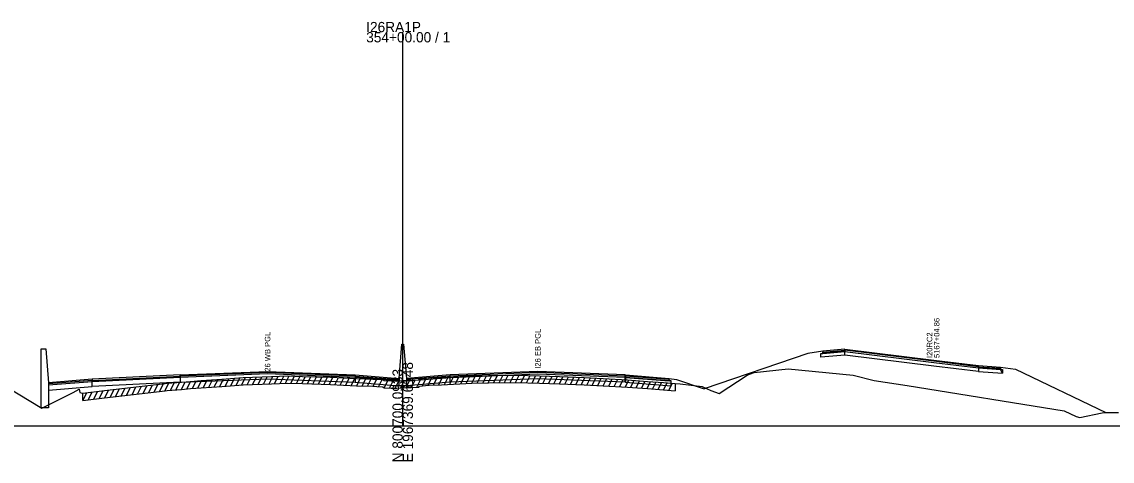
# Model space of a CAD drawing. Extents: x 1017 to 19997, y -1947 to 50737.
# Drawn here: x 14495.7 to 14794.3, y 3990.3 to 4110.7 of the extents above; entities that cross this region are included whole.
import ezdxf

# ---------------------------------------------------------------- set-up
doc = ezdxf.new("R2010")
doc.units = 0
for name, color, linetype in [('RD_GPK_XS_Cell', 7, 'Continuous'), ('RD_XS_Base', 7, 'Continuous'), ('RD_XS_ExGround', 7, 'Continuous'), ('RD_XS_ExPaveRet', 7, 'Continuous'), ('RD_XS_Greenside', 7, 'Continuous'), ('RD_XS_MedBWall', 7, 'Continuous'), ('RD_XS_Pave', 7, 'Continuous'), ('RD_XS_PaveOvlay', 7, 'Continuous'), ('RD_XS_TX_Notes', 7, 'Continuous')]:
    doc.layers.add(name, color=color, linetype=linetype)

msp = doc.modelspace()

# ---------------------------------------------------------------- linework, layer by layer
at = {"layer": 'RD_GPK_XS_Cell'}
for p, q in [((14600, 4000), (14600, 4107.89)), ((14000, 4000), (14600, 4000)), ((14600, 4000), (15200, 4000))]:
    msp.add_line(p, q, dxfattribs=at)
at = {"layer": 'RD_XS_Base'}
for points in [[(14714.49, 4019.78), (14714.99, 4019.83), (14721.08, 4020.38)], [(14714.49, 4018.78), (14714.49, 4019.78)], [(14721.08, 4019.38), (14714.49, 4018.78)], [(14721.08, 4019.38), (14721.08, 4020.38)], [(14757.61, 4014.89), (14745.43, 4016.38), (14721.08, 4019.38)], [(14757.61, 4015.89), (14757.61, 4014.89)], [(14764.21, 4014.44), (14763.7, 4015.48), (14757.61, 4015.89)], [(14757.61, 4015.89), (14763.7, 4015.48), (14764.21, 4015.44)], [(14539.05, 4013.29), (14539.05, 4011.95)], [(14539.05, 4011.95), (14563, 4012.92), (14587, 4011.95)], [(14599, 4012.35), (14587, 4013.29)], [(14587, 4013.29), (14587, 4011.95)], [(14613, 4011.95), (14613, 4013.29)], [(14660.95, 4011.96), (14637, 4012.92), (14613, 4011.95)], [(14660.95, 4011.96), (14660.95, 4013.3)], [(14661, 4013.29), (14661, 4011.95)], [(14673.5, 4012.3), (14673, 4012.34), (14661, 4013.29)], [(14757.61, 4014.89), (14764.21, 4014.44)], [(14764.21, 4015.44), (14764.21, 4014.44)], [(14515, 4012.09), (14503, 4011.13)], [(14503, 4011.13), (14503, 4009.79)], [(14503, 4009.79), (14515, 4010.75)], [(14515, 4010.75), (14515, 4012.09)], [(14539.05, 4011.95), (14515, 4010.75)], [(14587, 4011.95), (14599, 4011.01)], [(14599, 4011.01), (14599, 4012.35)], [(14601, 4011.01), (14601, 4012.35)], [(14613, 4011.95), (14601, 4011.01)], [(14661, 4011.95), (14660.95, 4011.96)], [(14661, 4011.95), (14673.5, 4010.96)], [(14673.5, 4010.96), (14673.5, 4012.3)]]:
    msp.add_lwpolyline(points, dxfattribs=at)
at = {"layer": 'RD_XS_ExGround'}
msp.add_lwpolyline([(14491.7, 4010.64), (14501.18, 4004.86), (14509.8, 4009.17), (14511.45, 4010.07), (14511.55, 4009.17), (14511.96, 4009.09), (14512.4, 4008.91), (14518.37, 4009.66), (14534.91, 4011.59), (14535.51, 4011.65), (14539.47, 4011.99), (14541.86, 4012.19), (14544.79, 4012.41), (14550.47, 4012.81), (14556.35, 4013.21), (14564.04, 4013.51), (14568.47, 4013.68), (14572.55, 4013.56), (14580.22, 4013.31), (14587.33, 4013), (14591.8, 4012.83), (14592.93, 4012.76), (14594.57, 4012.66), (14594.9, 4012.41), (14596.8, 4012.32), (14598.41, 4012.28), (14600.23, 4012.44), (14601.02, 4012.51), (14602.36, 4012.55), (14604.38, 4012.61), (14604.58, 4012.9), (14606.22, 4013.04), (14607.25, 4013.14), (14610.58, 4013.28), (14618.95, 4013.66), (14623.46, 4013.77), (14631.01, 4013.91), (14637.41, 4013.66), (14642.97, 4013.49), (14649.71, 4013.21), (14654.91, 4013.01), (14661.55, 4012.57), (14666.98, 4012.19), (14671.38, 4011.88), (14674.63, 4011.64), (14675.97, 4011.48), (14682, 4010.81), (14684.35, 4009.67), (14686.67, 4008.88), (14694.32, 4013.9), (14694.95, 4014.18), (14696.26, 4014.6), (14705.52, 4015.62), (14723.3, 4013.89), (14729.08, 4012.47), (14738.1, 4011.09), (14781.09, 4004.15), (14784.43, 4002.6), (14785.37, 4002.28), (14791.53, 4003.57), (14792.54, 4003.62), (14795.99, 4003.63)], dxfattribs=at)
at = {"layer": 'RD_XS_ExPaveRet'}
for p, q in [((14546.9, 4010.56), (14547.94, 4012.63)), ((14548.4, 4010.66), (14549.44, 4012.74)), ((14549.9, 4010.77), (14550.94, 4012.84)), ((14551.4, 4010.87), (14552.44, 4012.94)), ((14552.9, 4010.97), (14553.94, 4013.05)), ((14554.4, 4011.08), (14555.44, 4013.15)), ((14555.9, 4011.18), (14556.93, 4013.23)), ((14557.4, 4011.25), (14558.42, 4013.29)), ((14558.9, 4011.31), (14559.92, 4013.35)), ((14560.4, 4011.37), (14561.42, 4013.41)), ((14561.9, 4011.43), (14562.92, 4013.47)), ((14563.4, 4011.48), (14564.42, 4013.52)), ((14564.9, 4011.54), (14565.92, 4013.58)), ((14566.4, 4011.6), (14567.42, 4013.64)), ((14567.9, 4011.66), (14568.91, 4013.66)), ((14569.4, 4011.65), (14570.39, 4013.62)), ((14570.9, 4011.61), (14571.89, 4013.58)), ((14572.4, 4011.56), (14573.39, 4013.53)), ((14573.9, 4011.51), (14574.88, 4013.48)), ((14575.4, 4011.46), (14576.38, 4013.43)), ((14576.9, 4011.42), (14577.88, 4013.38)), ((14578.4, 4011.37), (14579.38, 4013.33)), ((14579.9, 4011.32), (14580.88, 4013.28)), ((14581.4, 4011.26), (14582.38, 4013.21)), ((14582.9, 4011.19), (14583.88, 4013.15)), ((14584.4, 4011.13), (14585.38, 4013.09)), ((14585.9, 4011.06), (14586.88, 4013.02)), ((14587.4, 4011), (14588.38, 4012.96)), ((14588.9, 4010.94), (14589.88, 4012.91)), ((14590.4, 4010.89), (14591.38, 4012.85)), ((14591.9, 4010.83), (14592.87, 4012.77)), ((14593.4, 4010.73), (14594.37, 4012.67)), ((14603.9, 4010.6), (14605.07, 4012.94)), ((14605.4, 4010.97), (14606.45, 4013.06)), ((14606.9, 4011.1), (14607.93, 4013.17)), ((14608.4, 4011.19), (14609.42, 4013.23)), ((14609.9, 4011.25), (14610.92, 4013.3)), ((14611.4, 4011.32), (14612.42, 4013.36)), ((14612.9, 4011.39), (14613.92, 4013.43)), ((14614.4, 4011.45), (14615.42, 4013.5)), ((14615.9, 4011.52), (14616.92, 4013.57)), ((14617.4, 4011.59), (14618.42, 4013.63)), ((14618.9, 4011.66), (14619.91, 4013.68)), ((14620.4, 4011.69), (14621.41, 4013.72)), ((14621.9, 4011.73), (14622.91, 4013.75)), ((14623.4, 4011.76), (14624.41, 4013.78)), ((14624.9, 4011.79), (14625.91, 4013.81)), ((14626.4, 4011.82), (14627.41, 4013.84)), ((14627.9, 4011.85), (14628.91, 4013.87)), ((14629.4, 4011.88), (14630.41, 4013.9)), ((14630.9, 4011.91), (14631.88, 4013.87)), ((14632.4, 4011.85), (14633.38, 4013.82)), ((14633.9, 4011.8), (14634.88, 4013.76)), ((14635.4, 4011.74), (14636.38, 4013.7)), ((14636.9, 4011.68), (14637.88, 4013.64)), ((14638.4, 4011.63), (14639.39, 4013.6)), ((14639.9, 4011.58), (14640.89, 4013.55)), ((14641.4, 4011.54), (14642.39, 4013.5)), ((14642.9, 4011.49), (14643.88, 4013.45)), ((14644.4, 4011.43), (14645.38, 4013.39)), ((14645.9, 4011.36), (14646.88, 4013.32)), ((14647.4, 4011.3), (14648.38, 4013.26)), ((14648.9, 4011.24), (14649.88, 4013.2)), ((14650.4, 4011.18), (14651.38, 4013.14)), ((14651.9, 4011.12), (14652.88, 4013.09)), ((14653.4, 4011.07), (14654.38, 4013.03)), ((14654.9, 4011.01), (14655.87, 4012.95)), ((14656.4, 4010.91), (14657.37, 4012.85)), ((14657.9, 4010.81), (14658.87, 4012.75)), ((14659.4, 4010.71), (14660.37, 4012.65)), ((14518.4, 4007.67), (14519.46, 4009.79)), ((14519.9, 4007.84), (14520.96, 4009.97)), ((14521.4, 4008.02), (14522.46, 4010.14)), ((14522.9, 4008.19), (14523.96, 4010.31)), ((14524.4, 4008.37), (14525.46, 4010.49)), ((14525.9, 4008.54), (14526.96, 4010.66)), ((14527.4, 4008.72), (14528.46, 4010.84)), ((14528.9, 4008.89), (14529.96, 4011.01)), ((14530.4, 4009.06), (14531.46, 4011.19)), ((14531.9, 4009.24), (14532.96, 4011.36)), ((14533.4, 4009.41), (14534.46, 4011.54)), ((14534.9, 4009.59), (14535.95, 4011.68)), ((14534.91, 4009.59), (14535.51, 4009.65)), ((14535.51, 4009.65), (14539.47, 4009.99)), ((14536.4, 4009.72), (14537.45, 4011.82)), ((14537.9, 4009.86), (14538.95, 4011.95)), ((14539.4, 4009.99), (14540.44, 4012.07)), ((14539.47, 4009.99), (14541.86, 4010.19)), ((14540.9, 4010.11), (14541.94, 4012.2)), ((14541.86, 4010.19), (14544.79, 4010.41)), ((14542.4, 4010.23), (14543.44, 4012.31)), ((14543.9, 4010.35), (14544.94, 4012.42)), ((14544.79, 4010.41), (14550.47, 4010.81)), ((14545.4, 4010.45), (14546.44, 4012.53)), ((14550.47, 4010.81), (14556.35, 4011.21)), ((14556.35, 4011.21), (14564.04, 4011.51)), ((14564.04, 4011.51), (14568.47, 4011.68)), ((14568.47, 4011.68), (14572.55, 4011.56)), ((14572.55, 4011.56), (14580.22, 4011.31)), ((14580.22, 4011.31), (14587.33, 4011)), ((14587.33, 4011), (14591.8, 4010.83)), ((14591.8, 4010.83), (14592.93, 4010.76)), ((14592.93, 4010.76), (14594.57, 4010.66)), ((14594.57, 4010.66), (14594.9, 4010.41)), ((14594.9, 4010.41), (14595.88, 4012.36)), ((14594.9, 4010.41), (14596.8, 4010.32)), ((14596.4, 4010.34), (14597.39, 4012.31)), ((14596.8, 4010.32), (14598.41, 4010.28)), ((14597.9, 4010.3), (14598.92, 4012.33)), ((14598.41, 4010.28), (14600.23, 4010.44)), ((14599.4, 4010.37), (14600.45, 4012.46)), ((14600.23, 4010.44), (14601.02, 4010.51)), ((14600.9, 4010.5), (14601.92, 4012.54)), ((14601.02, 4010.51), (14602.36, 4010.55)), ((14602.36, 4010.55), (14604.38, 4010.61)), ((14602.4, 4010.55), (14603.42, 4012.58)), ((14604.38, 4010.61), (14604.58, 4010.9)), ((14604.58, 4010.9), (14606.22, 4011.04)), ((14606.22, 4011.04), (14607.25, 4011.14)), ((14607.25, 4011.14), (14610.58, 4011.28)), ((14610.58, 4011.28), (14618.95, 4011.66)), ((14618.95, 4011.66), (14623.46, 4011.77)), ((14623.46, 4011.77), (14631.01, 4011.91)), ((14631.01, 4011.91), (14637.41, 4011.66)), ((14637.41, 4011.66), (14642.97, 4011.49)), ((14642.97, 4011.49), (14649.71, 4011.21)), ((14649.71, 4011.21), (14654.91, 4011.01)), ((14654.91, 4011.01), (14661.55, 4010.57)), ((14660.9, 4010.61), (14661.87, 4012.55)), ((14661.55, 4010.57), (14666.98, 4010.19)), ((14662.4, 4010.51), (14663.37, 4012.44)), ((14663.9, 4010.4), (14664.87, 4012.34)), ((14665.4, 4010.3), (14666.37, 4012.23)), ((14666.9, 4010.2), (14667.87, 4012.13)), ((14666.98, 4010.19), (14671.38, 4009.88)), ((14668.4, 4010.09), (14669.37, 4012.02)), ((14669.9, 4009.99), (14670.87, 4011.92)), ((14671.38, 4009.88), (14674.63, 4009.64)), ((14671.4, 4009.88), (14672.37, 4011.81)), ((14672.9, 4009.77), (14673.87, 4011.7)), ((14674.63, 4011.64), (14674.63, 4009.64)), ((14512.4, 4006.91), (14513.47, 4009.05)), ((14512.4, 4006.91), (14512.4, 4008.91)), ((14512.4, 4006.91), (14518.37, 4007.66)), ((14513.9, 4007.1), (14514.97, 4009.23)), ((14515.4, 4007.29), (14516.47, 4009.42)), ((14516.9, 4007.48), (14517.97, 4009.61)), ((14518.37, 4007.66), (14534.91, 4009.59))]:
    msp.add_line(p, q, dxfattribs=at)
at = {"layer": 'RD_XS_Greenside'}
for points in [[(14710.94, 4019.78), (14682.54, 4010.16)], [(14714.99, 4020.47), (14710.94, 4019.78)], [(14763.7, 4016.11), (14767.76, 4015.52)], [(14673, 4013.01), (14675, 4012.68)], [(14675, 4012.68), (14682.54, 4010.16)], [(14767.76, 4015.52), (14792.53, 4003.62)]]:
    msp.add_lwpolyline(points, dxfattribs=at)
at = {"layer": 'RD_XS_MedBWall'}
for points in [[(14599, 4013.01), (14599.75, 4022.35)], [(14599.75, 4022.35), (14600.25, 4022.35), (14601, 4013.01)], [(14501, 4004.97), (14501, 4021.15)], [(14501, 4021.15), (14502.25, 4021.15), (14503, 4011.81)], [(14599, 4011.01), (14599, 4012.35), (14599, 4013.01)], [(14601, 4013.01), (14601, 4012.35), (14601, 4011.01)], [(14503, 4011.81), (14503, 4004.97)], [(14601, 4011.01), (14599, 4011.01)], [(14503, 4004.97), (14501, 4004.97)]]:
    msp.add_lwpolyline(points, dxfattribs=at)
at = {"layer": 'RD_XS_Pave'}
for points in [[(14714.99, 4020.15), (14721.08, 4020.7)], [(14721.08, 4020.38), (14714.99, 4019.83)], [(14714.99, 4019.83), (14714.99, 4020.15)], [(14757.61, 4016.21), (14745.43, 4017.7), (14721.08, 4020.7)], [(14721.08, 4020.7), (14721.08, 4020.38)], [(14721.08, 4020.38), (14745.43, 4017.38), (14757.61, 4015.89)], [(14757.61, 4015.89), (14757.61, 4016.21)], [(14757.61, 4016.21), (14763.7, 4015.8)], [(14763.7, 4015.48), (14757.61, 4015.89)], [(14763.7, 4015.8), (14763.7, 4015.48)], [(14515, 4012.43), (14539.05, 4013.63)], [(14539.05, 4013.29), (14515, 4012.09)], [(14587, 4013.29), (14563, 4014.26), (14539.05, 4013.29)], [(14539.05, 4013.63), (14539.05, 4013.29)], [(14587, 4013.63), (14587, 4013.29)], [(14587, 4013.63), (14599, 4012.69)], [(14599, 4012.69), (14599, 4012.35)], [(14613, 4013.63), (14601, 4012.69)], [(14601, 4012.35), (14613, 4013.29)], [(14601, 4012.69), (14601, 4012.35)], [(14660.95, 4013.64), (14637, 4014.59), (14613, 4013.63)], [(14613, 4013.29), (14637, 4014.26), (14660.95, 4013.3)], [(14613, 4013.29), (14613, 4013.63)], [(14660.95, 4013.64), (14661, 4013.63)], [(14660.95, 4013.3), (14660.95, 4013.64)], [(14661, 4013.29), (14660.95, 4013.3)], [(14661, 4013.63), (14661, 4013.29)], [(14661, 4013.29), (14673, 4012.34)], [(14673, 4012.34), (14673, 4012.67)], [(14515, 4012.43), (14503, 4011.47)], [(14503, 4011.47), (14503, 4011.13)], [(14515, 4012.09), (14515, 4012.43)]]:
    msp.add_lwpolyline(points, dxfattribs=at)
at = {"layer": 'RD_XS_PaveOvlay'}
for points in [[(14721.08, 4021.01), (14714.99, 4020.47)], [(14714.99, 4020.47), (14714.99, 4020.15)], [(14721.08, 4021.01), (14745.43, 4018.02), (14757.61, 4016.52)], [(14721.08, 4020.7), (14721.08, 4021.01)], [(14757.61, 4016.52), (14757.61, 4016.21)], [(14757.61, 4016.52), (14763.7, 4016.11)], [(14763.7, 4016.11), (14763.7, 4015.8)], [(14515, 4012.77), (14503, 4011.81)], [(14539.05, 4013.97), (14515, 4012.77)], [(14515, 4012.77), (14515, 4012.43)], [(14539.05, 4013.97), (14563, 4014.93), (14587, 4013.97)], [(14587, 4013.63), (14563, 4014.59), (14539.05, 4013.63)], [(14539.05, 4013.63), (14539.05, 4013.97)], [(14587, 4013.97), (14587, 4013.63)], [(14587, 4013.97), (14599, 4013.01)], [(14599, 4013.01), (14599, 4012.69)], [(14613, 4013.97), (14601, 4013.01)], [(14601, 4013.01), (14601, 4012.69)], [(14660.95, 4013.97), (14637, 4014.93), (14613, 4013.97)], [(14613, 4013.63), (14613, 4013.97)], [(14660.95, 4013.97), (14661, 4013.97)], [(14660.95, 4013.64), (14660.95, 4013.97)], [(14661, 4013.97), (14673, 4013.01)], [(14661, 4013.63), (14661, 4013.97)], [(14673, 4012.67), (14661, 4013.63)], [(14673, 4013.01), (14673, 4012.67)], [(14503, 4011.81), (14503, 4011.47)]]:
    msp.add_lwpolyline(points, dxfattribs=at)

# ---------------------------------------------------------------- texts
at = {"layer": 'RD_GPK_XS_Cell'}
for s, p in [('I26RA1P', (14590, 4107.89)), ('354+00.00 / 1', (14590, 4105.09))]:
    msp.add_text(s, height=2.8, dxfattribs=at).set_placement(p)
for s, p in [('E 1967369.6148', (14602.8, 3990)), ('N 800700.0933', (14600, 3990))]:
    msp.add_text(s, height=2.8, rotation=90, dxfattribs=at).set_placement(p)
at = {"layer": 'RD_XS_TX_Notes'}
for s, p in [(' 5167+04.86', (14746.96, 4018.01)), ('I26 WB PGL', (14563.75, 4014.26)), ('I26 EB PGL', (14637.75, 4015.66)), (' I20RC2', (14745, 4018.01))]:
    msp.add_text(s, height=1.5, rotation=90, dxfattribs=at).set_placement(p)

doc.saveas('drawing.dxf')
